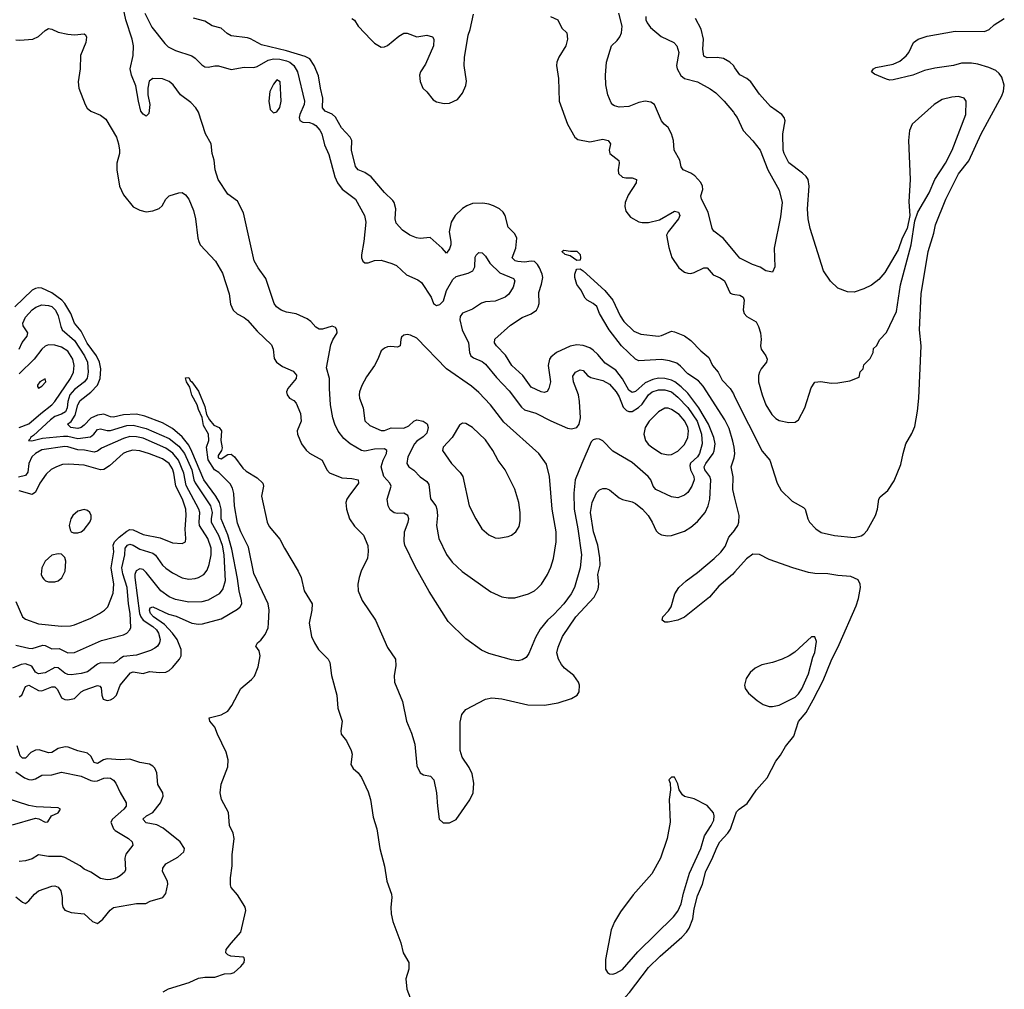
# Model space of a CAD drawing. Header units: inches. Extents: x 1603819 to 1745079, y 385938 to 533966.
# Tile 444 of 561: x 1725614 to 1731652, y 460126 to 466070. Entities that reach past the tile are written whole.
import ezdxf

# ---------------------------------------------------------------- set-up
doc = ezdxf.new("R2010")
doc.units = ezdxf.units.IN
doc.header["$MEASUREMENT"] = 0
doc.layers.add('B7426', color=7, linetype='Continuous')
doc.layers.add('B7436', color=7, linetype='Continuous')

msp = doc.modelspace()

# ---------------------------------------------------------------- linework, layer by layer
at = {"layer": 'B7426', "color": 5}
for points, elevation in [([(1726380.4, 466110), (1726423.8, 466023.8), (1726503.3, 465923.3), (1726523.8, 465903.8), (1726570, 465880.4), (1726670, 465848.5), (1726690, 465834.8), (1726730, 465793.7), (1726750, 465781), (1726770, 465779.2), (1726810, 465787.3), (1726833.3, 465786.7), (1726910, 465764.4), (1726990, 465778.6), (1727050, 465778), (1727070, 465782.5), (1727137, 465823.1), (1727170, 465831), (1727210, 465828.4), (1727250, 465818.4), (1727270, 465809.4), (1727294.7, 465790), (1727316.9, 465750), (1727361.2, 465570), (1727359, 465550), (1727331.4, 465490), (1727327.1, 465470), (1727332.2, 465452.2), (1727350, 465442.1), (1727390, 465439.6), (1727412.6, 465432.6), (1727430, 465421.2), (1727453.8, 465393.8), (1727466.2, 465370), (1727482.1, 465302.1), (1727510, 465243.7), (1727547.1, 465107.1), (1727562.2, 465070), (1727592.1, 465032.1), (1727673.3, 464970), (1727728.4, 464870), (1727736, 464830), (1727723.9, 464710), (1727709.8, 464629.8), (1727709.8, 464609.8), (1727717, 464590), (1727730, 464580.5), (1727750, 464580.5), (1727790, 464594), (1727830, 464595.4), (1727896.3, 464576.3), (1727923.5, 464563.5), (1727986.6, 464506.6), (1728055.9, 464475.9), (1728078.5, 464458.5), (1728136.8, 464370), (1728151, 464331), (1728170, 464318.9), (1728190, 464324), (1728212.9, 464347.1), (1728231, 464410), (1728270, 464478), (1728290, 464496.1), (1728364.1, 464515.9), (1728392.2, 464530), (1728405.4, 464554.6), (1728406.3, 464613.7), (1728412.5, 464627.5), (1728430, 464642.7), (1728450, 464641.2), (1728470, 464620.9), (1728497.2, 464577.2), (1728558.3, 464518.3), (1728642.8, 464482.8), (1728649.7, 464469.7), (1728639.8, 464430), (1728612.6, 464387.4), (1728591.1, 464368.9), (1728530, 464344.7), (1728470, 464340.9), (1728446.6, 464333.4), (1728390, 464296), (1728329.8, 464270.2), (1728314, 464250), (1728312, 464230), (1728328.1, 464168.1), (1728365.5, 464090), (1728372.2, 464030), (1728379.3, 464010), (1728396.4, 463996.5), (1728450, 463975.2), (1728470, 463958.4), (1728537.4, 463877.4), (1728615, 463795), (1728690, 463694.8), (1728710, 463679), (1728778, 463658), (1728870, 463610.8), (1728972.8, 463567.2), (1728998.3, 463561.7), (1729030.3, 463569.7), (1729043.8, 463590), (1729053.7, 463630), (1729047.6, 463730), (1729039.7, 463770), (1729009.2, 463850), (1729005.5, 463885.5), (1729021.3, 463910), (1729050, 463923.1), (1729070, 463918.9), (1729096, 463890), (1729115.9, 463875.9), (1729190, 463857.6), (1729230, 463836), (1729271.6, 463790), (1729290, 463758), (1729315.3, 463695.3), (1729334.8, 463674.8), (1729350, 463668.5), (1729370, 463669.2), (1729407.9, 463692.1), (1729430, 463712.8), (1729470.1, 463770), (1729491.8, 463788.2), (1729530, 463800.8), (1729570, 463801.7), (1729610, 463789.5), (1729650, 463757), (1729710, 463693.5), (1729767.2, 463610), (1729795.3, 463530), (1729799, 463470), (1729782.4, 463410), (1729769.2, 463390), (1729727.6, 463352.4), (1729722.9, 463337.1), (1729726.9, 463310), (1729748.6, 463270), (1729749.8, 463249.8), (1729735.9, 463210), (1729710, 463172.9), (1729690, 463155.2), (1729650, 463140.2), (1729610, 463145.2), (1729514.6, 463190), (1729499.2, 463210), (1729483.9, 463250), (1729466.7, 463270), (1729370, 463355.5), (1729250, 463425.8), (1729190, 463489.1), (1729170, 463498.6), (1729150, 463500.9), (1729130, 463494.4), (1729118.2, 463481.8), (1729060.2, 463350), (1729020.6, 463250), (1729017.3, 463230), (1729011.2, 463168.8), (1729013.4, 463070), (1729035.8, 462950), (1729058.2, 462790), (1729049.8, 462710), (1729015.2, 462590), (1728994.6, 462550), (1728949.8, 462490), (1728890, 462423.2), (1728849.8, 462390), (1728806.2, 462333.8), (1728777.7, 462282.3), (1728736, 462184), (1728719.4, 462160.6), (1728694.7, 462145.3), (1728670, 462140.4), (1728630, 462145.3), (1728490, 462184.9), (1728445.7, 462205.7), (1728350, 462274.9), (1728242, 462382), (1728125.1, 462565.1), (1728038.9, 462718.9), (1727975.6, 462850), (1727971.3, 462871.3), (1727974.2, 462930), (1727996.9, 462990), (1728000.2, 463010), (1727993.8, 463030), (1727970, 463046), (1727930, 463043.2), (1727910, 463047.7), (1727886.2, 463066.2), (1727872.9, 463090), (1727867.8, 463130), (1727892, 463210), (1727883.9, 463230), (1727847.3, 463270), (1727831, 463330), (1727842.3, 463370), (1727862.3, 463410), (1727866, 463430), (1727850, 463438.6), (1727790, 463436.6), (1727730, 463424.9), (1727710, 463430.2), (1727641.1, 463470), (1727602.1, 463502.1), (1727567, 463547), (1727546.9, 463590), (1727534.7, 463630), (1727519.7, 463710), (1727512.6, 463810), (1727513.8, 463870), (1727495.3, 463935.2), (1727522.3, 464077.7), (1727533.2, 464106.8), (1727559.7, 464150), (1727559.1, 464170), (1727550, 464183.7), (1727530, 464191.4), (1727470, 464173.1), (1727450, 464174), (1727430, 464185.5), (1727400, 464220), (1727376.1, 464236.1), (1727310, 464267.3), (1727250, 464276.9), (1727217.1, 464290), (1727188.7, 464310), (1727174, 464330), (1727124.1, 464484.1), (1727075.3, 464550), (1727052.5, 464592.5), (1726986.3, 464886.3), (1726950, 464957.3), (1726890, 465000.7), (1726830, 465090.7), (1726812.9, 465150), (1726806.9, 465210), (1726794.9, 465250), (1726787.4, 465310), (1726753.7, 465370), (1726710, 465502.8), (1726694, 465530), (1726662.5, 465562.5), (1726600.7, 465610), (1726554.8, 465670), (1726530.4, 465690.4), (1726490, 465707.3), (1726430, 465710.7), (1726407, 465693), (1726399.5, 465650), (1726399.5, 465610), (1726412, 465550), (1726405.2, 465494.8), (1726390, 465478), (1726370, 465491), (1726357.3, 465510), (1726341.6, 465570), (1726325.3, 465665.3), (1726299.1, 465730), (1726290.7, 465770), (1726310.5, 465850), (1726312.4, 465910), (1726303.8, 465950), (1726263.7, 466070), (1726247.8, 466147.8)], 240), ([(1725590, 465947.3), (1725614.3, 465945.7), (1725694, 465950), (1725730, 465966.4), (1725770, 466004.9), (1725790, 466017.1), (1725810, 466013), (1725850, 465993), (1725910, 465981.6), (1725950, 465977.1), (1726010, 465984), (1726017.3, 465977.3), (1726023, 465963), (1726018.9, 465930), (1725986.5, 465850), (1725984, 465770), (1725971.6, 465690), (1725976.5, 465650), (1726015.3, 465550), (1726027.9, 465527.9), (1726050.3, 465510.3), (1726110, 465484.6), (1726141.2, 465461.2), (1726207, 465350), (1726220.1, 465310), (1726226.3, 465270), (1726225.2, 465250), (1726209.2, 465190), (1726210.2, 465150), (1726226.7, 465050), (1726250, 464996.4), (1726310, 464923.1), (1726350, 464902.7), (1726390, 464891.4), (1726430, 464898), (1726470, 464913.7), (1726487.8, 464930), (1726510, 464970.5), (1726530, 464990.4), (1726590, 465008.5), (1726610, 465010.4), (1726630, 464997.1), (1726650.2, 464970), (1726680, 464900), (1726691.4, 464850), (1726705.7, 464730), (1726711.7, 464710), (1726721.1, 464690), (1726814.9, 464590), (1726856.7, 464516.7), (1726898.8, 464390), (1726906.7, 464326.7), (1726923.1, 464290), (1726946.8, 464266.8), (1726990, 464245.2), (1727010, 464229.2), (1727070, 464160.2), (1727158, 464078), (1727167.6, 464050), (1727173.7, 463993.7), (1727188.5, 463970), (1727224.8, 463944.8), (1727290, 463916.5), (1727311.1, 463891.1), (1727310.1, 463869.9), (1727258.6, 463810), (1727250.3, 463790), (1727253.4, 463770), (1727268.5, 463750), (1727295.5, 463735.5), (1727310, 463720.5), (1727335.3, 463655.3), (1727340.6, 463610), (1727315.8, 463550), (1727317.2, 463530), (1727341.7, 463470), (1727370, 463431.9), (1727390, 463413), (1727468.9, 463370), (1727496.5, 463310), (1727512.7, 463292.7), (1727590, 463261.3), (1727650, 463257.8), (1727688.7, 463248.7), (1727691.1, 463230), (1727631.8, 463150), (1727618.9, 463130), (1727612.9, 463110), (1727617.2, 463070), (1727636.5, 463010), (1727666.3, 462966.3), (1727722.6, 462910), (1727747.9, 462847.9), (1727750.9, 462810), (1727747.1, 462770), (1727708.2, 462690), (1727694.7, 462650), (1727687.1, 462610), (1727689.2, 462570), (1727714.7, 462510), (1727794.9, 462390), (1727870, 462222.4), (1727917.8, 462150), (1727920.3, 462110), (1727910.3, 462050), (1727913.1, 462010), (1727960.8, 461890), (1727985.7, 461770), (1728016.7, 461696.7), (1728036, 461630), (1728050, 461496), (1728070, 461454), (1728090, 461440.7), (1728133.2, 461433.2), (1728154, 461410), (1728170.3, 461330.3), (1728175.5, 461250), (1728186.8, 461170), (1728210, 461146), (1728250, 461146.8), (1728290, 461166.8), (1728373.1, 461286.9), (1728393.7, 461330), (1728398.5, 461390), (1728388.2, 461448.2), (1728370, 461485.2), (1728326.6, 461550), (1728314, 461590), (1728315.1, 461764.9), (1728326, 461810), (1728350, 461841), (1728470, 461904.4), (1728510, 461912.9), (1728570, 461907.9), (1728730, 461871.1), (1728832.7, 461867.3), (1728916.5, 461883.5), (1728997.2, 461910), (1729032.7, 461930), (1729044.5, 461950), (1729047.6, 461990), (1729041.3, 462010), (1729012.2, 462050), (1728955.3, 462095.3), (1728937, 462117), (1728917.6, 462150), (1728908.6, 462190), (1728915.5, 462224.5), (1728941.4, 462290), (1729024.1, 462410), (1729137.3, 462530), (1729161.1, 462578.9), (1729165, 462610), (1729159.9, 462670), (1729172.8, 462727.2), (1729171.8, 462771.8), (1729159.2, 462850), (1729133.4, 462930), (1729114.9, 463050), (1729123.4, 463110), (1729150, 463170.3), (1729170, 463188.5), (1729190, 463195.8), (1729210, 463195.8), (1729230, 463188.7), (1729290, 463139.5), (1729310, 463128.8), (1729370, 463114), (1729390, 463103.6), (1729432.3, 463070), (1729467.1, 463030), (1729492.4, 462990), (1729516.3, 462936.3), (1729530, 462921.7), (1729550, 462911.5), (1729585.6, 462905.6), (1729610, 462907.3), (1729690, 462935), (1729730, 462958.6), (1729770, 462994.4), (1729816.2, 463050), (1729836.5, 463090), (1729844.9, 463130), (1729851.2, 463250), (1729846.2, 463270), (1729815, 463310), (1729810.3, 463330), (1729820.8, 463350), (1729867.1, 463410), (1729873.1, 463426.9), (1729877.5, 463470), (1729870.9, 463510), (1729838.3, 463590), (1729777.6, 463690), (1729710, 463780.1), (1729670, 463820.1), (1729630.8, 463850), (1729610, 463860.9), (1729570, 463871.7), (1729530, 463871.8), (1729495.3, 463864.7), (1729450, 463845.1), (1729390, 463790.8), (1729370, 463784.8), (1729350, 463798.5), (1729310, 463868.6), (1729270, 463922.7), (1729204.5, 463964.5), (1729158.5, 464018.5), (1729130, 464044.7), (1729110, 464057.9), (1729070, 464072.5), (1729030, 464076.3), (1728990, 464069), (1728906, 464030), (1728870, 464002.4), (1728862.4, 463990), (1728853.8, 463950), (1728868.5, 463850), (1728858.6, 463810), (1728849.1, 463790.9), (1728830, 463784.8), (1728811.2, 463788.8), (1728750, 463817.4), (1728698.6, 463890), (1728630.8, 463950.8), (1728593.4, 464013.4), (1728537.1, 464070), (1728525.3, 464090), (1728527.9, 464112.1), (1728623.1, 464196.9), (1728695.8, 464244.2), (1728750, 464267.2), (1728782, 464290), (1728794.1, 464310), (1728799.1, 464330), (1728797.8, 464397.8), (1728814.1, 464450), (1728820.8, 464490), (1728817.8, 464510), (1728800.8, 464550), (1728789.1, 464570), (1728770, 464587.2), (1728750, 464590.3), (1728710, 464584.4), (1728667.9, 464587.9), (1728652.6, 464592.6), (1728633.8, 464610), (1728657.1, 464670), (1728661.7, 464730), (1728650, 464757.3), (1728610, 464799.1), (1728589.9, 464870), (1728577.5, 464890), (1728555.4, 464910), (1728519.3, 464930), (1728490, 464940.4), (1728454.1, 464945.9), (1728390, 464942.8), (1728355.6, 464930), (1728330, 464913.2), (1728283.8, 464870), (1728259.1, 464830), (1728248.2, 464770), (1728258.4, 464710), (1728256.9, 464690), (1728250, 464665.4), (1728230, 464639.5), (1728204.8, 464670), (1728130, 464735.3), (1728070, 464728.1), (1728047.8, 464732.3), (1728005.7, 464750), (1727960.9, 464780.9), (1727922.3, 464822.3), (1727916.8, 464850), (1727919.9, 464910), (1727910, 464949.5), (1727901.9, 464961.9), (1727851.4, 465011.4), (1727770, 465107.9), (1727730, 465134.1), (1727688.9, 465148.9), (1727673, 465170), (1727647.9, 465270), (1727650.4, 465330), (1727640.2, 465350), (1727587.3, 465407.3), (1727550, 465473.5), (1727530.3, 465490.3), (1727486.6, 465510), (1727470.5, 465530), (1727473.6, 465590), (1727458.5, 465650), (1727446.8, 465726.9), (1727418.7, 465790), (1727393.7, 465830), (1727364.9, 465844.9), (1727250, 465878.9), (1727095.8, 465915.8), (1727030, 465952.6), (1727010, 465959.1), (1726910, 465972.2), (1726885.3, 465985.3), (1726850, 466018), (1726793.2, 466033.2), (1726750, 466060.4), (1726680.4, 466080.4)], 220), ([(1727650, 466076.9), (1727667, 466067), (1727690, 466030.5), (1727770, 465946), (1727790, 465926.4), (1727830, 465902.4), (1727850, 465904.4), (1727870, 465912.7), (1727938.4, 465970), (1727970, 465986.7), (1727990, 465988), (1728050, 465966), (1728110, 465974.8), (1728146, 465966), (1728154, 465950), (1728150.4, 465910), (1728102, 465798), (1728071.8, 465750), (1728066, 465730), (1728070.4, 465690.4), (1728085.5, 465650), (1728110, 465628.2), (1728150, 465578), (1728170, 465565.8), (1728217, 465557), (1728250, 465558.2), (1728298.3, 465581.7), (1728330, 465619.6), (1728350, 465666.4), (1728353, 465693), (1728339.3, 465790), (1728341.4, 465838.6), (1728364, 465976), (1728376.9, 466010), (1728396.2, 466103.8)], 220), ([(1728869.4, 466089.4), (1728913, 466070), (1728939, 466019), (1728968.9, 465988.9), (1728973.8, 465950), (1728963.6, 465910), (1728919.1, 465840.9), (1728907.9, 465810), (1728906.3, 465790), (1728917.6, 465710), (1728922, 465570), (1728972.2, 465430), (1729018.4, 465350), (1729035.4, 465335.4), (1729110, 465320.8), (1729190, 465337.4), (1729222, 465330), (1729236.4, 465310), (1729228.4, 465270), (1729233.4, 465250), (1729287.1, 465207.1), (1729290.3, 465190), (1729283.1, 465150), (1729286.6, 465126.6), (1729310, 465105.3), (1729330, 465100.9), (1729370, 465101.7), (1729397.1, 465090), (1729394.6, 465070), (1729345.9, 464994.1), (1729327.3, 464950), (1729324.3, 464924.3), (1729330, 464895.5), (1729359.7, 464859.7), (1729410.6, 464830.6), (1729430, 464826.1), (1729470, 464826.4), (1729536.4, 464843.6), (1729630, 464896.1), (1729653.7, 464890), (1729661.7, 464870), (1729654, 464850), (1729589.3, 464770), (1729580.7, 464750), (1729594.2, 464674.2), (1729612.3, 464612.3), (1729656.5, 464550), (1729690, 464523.2), (1729710, 464515.8), (1729730, 464514.9), (1729750, 464520.2), (1729810, 464549.2), (1729830, 464549), (1729867.1, 464507.1), (1729910, 464487.8), (1729935, 464470), (1729970, 464394), (1729987.3, 464387.3), (1730000, 464385.8)], 220), ([(1730000, 464644.5), (1729930, 464728.4), (1729870, 464773), (1729859.5, 464790), (1729836.2, 464890), (1729794, 464970), (1729791.6, 464990), (1729803.2, 465030), (1729801.8, 465050), (1729791.3, 465071.3), (1729752.9, 465112.9), (1729730, 465129.2), (1729683, 465150), (1729670, 465167.3), (1729660.9, 465210), (1729627.4, 465270), (1729623.6, 465330), (1729611.5, 465371.5), (1729590.4, 465410), (1729565.5, 465430), (1729550.4, 465450), (1729506.4, 465550), (1729484.3, 465564.3), (1729450, 465570.3), (1729410, 465562.3), (1729350, 465538.7), (1729290, 465533.7), (1729261.5, 465541.5), (1729250, 465548.2), (1729241.1, 465561.1), (1729219.6, 465610), (1729208.9, 465670), (1729205.7, 465730), (1729212, 465810), (1729243.8, 465910), (1729278.2, 465941.8), (1729293.9, 465966.1), (1729304, 465990), (1729308.9, 466030), (1729288.7, 466110)], 240), ([(1729453, 466090), (1729454, 466070), (1729461.1, 466050), (1729481.8, 466021.8), (1729548, 465968), (1729624.5, 465930), (1729643.5, 465910), (1729655.3, 465870), (1729642, 465790), (1729644.6, 465770), (1729668.7, 465728.7), (1729690.5, 465710.5), (1729770, 465688.7), (1729847, 465647), (1729881.6, 465621.6), (1729933.6, 465570), (1729990, 465504.2), (1730000, 465489.8)], 240), ([(1730000, 465775), (1729990, 465789), (1729968.1, 465810), (1729930, 465833.1), (1729890, 465839.1), (1729830, 465836.5), (1729810, 465846.9), (1729802.7, 465890), (1729806.2, 465950), (1729791.9, 466011.9), (1729758.5, 466078.5)], 220), ([(1730000, 463136.5), (1729987.4, 463190), (1729987.9, 463267.9), (1729975.6, 463330), (1729994.9, 463385.1), (1729998.1, 463410), (1729995.7, 463450), (1729987.1, 463487.1), (1729964, 463564), (1729936.8, 463616.8), (1729803.9, 463823.9), (1729776.4, 463856.4), (1729710, 463900.3), (1729666.5, 463946.5), (1729643.7, 463963.7), (1729599, 463979), (1729550, 463986.5), (1729410, 463978.2), (1729390, 463988.3), (1729304.7, 464070), (1729228.3, 464170), (1729170, 464269.7), (1729152.2, 464312.2), (1729131.3, 464331.3), (1729094.5, 464350), (1729082.2, 464362.2), (1729054.7, 464414.7), (1729030, 464446.3), (1729018, 464490), (1729018.3, 464510), (1729025.6, 464534.4), (1729030, 464541), (1729050, 464542.8), (1729070, 464530.7), (1729202, 464410), (1729250, 464350.3), (1729295.7, 464255.7), (1729319.3, 464219.3), (1729380.2, 464160.2), (1729422.8, 464142.8), (1729530, 464130.2), (1729550, 464134.7), (1729610, 464161.6), (1729630, 464157.5), (1729690, 464131.5), (1729730, 464104.4), (1729790, 464039.4), (1729839.1, 463999.1), (1729862.7, 463950), (1729896.6, 463910), (1729921.2, 463861.2), (1729970, 463809.4), (1729990, 463777.3), (1730000, 463757.3)], 180), ([(1725610, 461918.5), (1725626.2, 461930), (1725650, 461983.6), (1725669.9, 461990.1), (1725730, 461958.7), (1725750, 461955.6), (1725810, 461980.4), (1725830, 461980.2), (1725845.1, 461965.1), (1725870, 461912.4), (1725890, 461902), (1725910, 461900.1), (1725950, 461910.1), (1725990.7, 461949.3), (1726010, 461960.9), (1726090, 461987.8), (1726105.3, 461985.3), (1726113.6, 461973.6), (1726117.5, 461930), (1726125.4, 461905.4), (1726150, 461896), (1726170, 461900.9), (1726190, 461911.2), (1726207.9, 461930), (1726229.2, 461990), (1726294.2, 462065.8), (1726310, 462073.5), (1726370, 462062.4), (1726410, 462075.4), (1726472.1, 462067.9), (1726510, 462070.1), (1726530, 462080.6), (1726550, 462098.5), (1726592.8, 462150), (1726603.7, 462170), (1726604.6, 462210), (1726579, 462270), (1726550.6, 462310.6), (1726501.8, 462361.8), (1726435.2, 462410), (1726415, 462430), (1726409, 462450), (1726414.3, 462465.7), (1726430, 462471.9), (1726525.7, 462425.7), (1726573, 462413), (1726670, 462371.2), (1726710, 462364.2), (1726733.8, 462366.1), (1726850, 462397), (1726950, 462456.6), (1726966, 462470), (1726975, 462490), (1726974.9, 462510), (1726959.9, 462570), (1726950, 462644.7), (1726914.7, 462825.3), (1726890, 462913.1), (1726849.5, 463009.5), (1726850, 463070), (1726838, 463110), (1726816.4, 463150), (1726742.4, 463250), (1726670, 463423.5), (1726650, 463461.6), (1726610, 463512.2), (1726550, 463564), (1726490, 463599), (1726380.5, 463640.5), (1726330, 463652.3), (1726250, 463648.5), (1726190, 463633.5), (1726170, 463636.2), (1726130, 463651.3), (1726090, 463646), (1726050, 463627.5), (1726010, 463584), (1725990, 463569.9), (1725970, 463563.4), (1725928.2, 463570), (1725907.8, 463590), (1725930, 463606.5), (1725954.3, 463645.7), (1725970.2, 463709.8), (1725984, 463736), (1726050, 463786.5), (1726090, 463830.1), (1726107.6, 463870), (1726111.8, 463930), (1726103.4, 463970), (1726085, 464010), (1726027.5, 464087.6), (1725990, 464161), (1725949.9, 464209.9), (1725927.7, 464270), (1725890.6, 464330), (1725872.2, 464350), (1725810, 464395.6), (1725750, 464425.2), (1725730, 464427.2), (1725710, 464423.1), (1725690, 464412.1), (1725583.3, 464310)], 220), ([(1725610.7, 464050), (1725629.4, 464090.6), (1725658.7, 464130), (1725663, 464150), (1725634.3, 464194.3), (1725633.3, 464210), (1725650, 464246.6), (1725690, 464292.5), (1725711.8, 464308.2), (1725750, 464322.2), (1725790, 464319.1), (1725810, 464311.4), (1725833.7, 464290), (1725850, 464254), (1725865.4, 464190), (1725874.8, 464170), (1725950, 464103.2), (1726011.8, 464010), (1726028.7, 463970), (1726034.1, 463910), (1726026.7, 463873.3), (1726012, 463850), (1725950, 463803.4), (1725921.2, 463770), (1725909, 463730), (1725904.9, 463690), (1725894.2, 463665.8), (1725870, 463651.7), (1725830, 463637.7), (1725802, 463618), (1725698.4, 463521.6), (1725679.3, 463510), (1725678.6, 463501.4), (1725668.5, 463490), (1725688.2, 463488.2), (1725754.5, 463505.5), (1725881.8, 463518.2), (1725910, 463517.5), (1725970, 463503), (1726047.4, 463512.6), (1726068.4, 463530), (1726090, 463557.4), (1726110, 463561.6), (1726150, 463551.2), (1726170, 463552.9), (1726270, 463581.9), (1726310, 463584.1), (1726390, 463563.7), (1726530, 463502.2), (1726590, 463455.7), (1726624.6, 463410), (1726669.9, 463310), (1726681, 463250), (1726690, 463230.5), (1726784.6, 463090), (1726794.2, 463050), (1726786.9, 463010), (1726788.5, 462990), (1726833.8, 462910), (1726855.2, 462850), (1726865.4, 462790), (1726872.9, 462630), (1726858.9, 462581.1), (1726837.8, 462550), (1726770, 462511), (1726730, 462501.2), (1726650, 462500.1), (1726570, 462515.1), (1726530, 462532.3), (1726479, 462570), (1726390, 462682.2), (1726370, 462700.2), (1726350, 462704.9), (1726328.3, 462691.7), (1726320.2, 462670), (1726319, 462650), (1726349.4, 462430), (1726356.2, 462410), (1726370, 462389.9), (1726430.4, 462350), (1726451.9, 462330), (1726464, 462310), (1726474.3, 462270), (1726470.7, 462250), (1726458.7, 462230), (1726443, 462217), (1726416.3, 462203.7), (1726330, 462175.3), (1726250, 462167.5), (1726226.9, 462153.1), (1726210, 462135.4), (1726190, 462126.2), (1726110, 462128.3), (1726090, 462120.1), (1726030, 462073.1), (1725990, 462061.9), (1725930, 462054.3), (1725910, 462055.9), (1725890, 462064.1), (1725850, 462097.2), (1725830, 462098.4), (1725770, 462066.7), (1725730, 462060.1), (1725710, 462071.3), (1725687.3, 462107.3), (1725650, 462120.6), (1725622.1, 462117.9), (1725570, 462094.3)], 240), ([(1725610.3, 463569.7), (1725670, 463591.8), (1725743, 463657), (1725811.1, 463710), (1725830, 463730.1), (1725924.4, 463870), (1725943.4, 463910), (1725947.6, 463950), (1725939.9, 463990), (1725910, 464037.5), (1725870, 464062.9), (1725830, 464075), (1725790, 464077), (1725770, 464068.9), (1725748.7, 464051.3), (1725701.8, 463990), (1725610, 463900.2)], 260), ([(1726494.4, 460110), (1726525.7, 460130), (1726652.3, 460167.7), (1726710, 460194.2), (1726750, 460200.4), (1726810, 460201.2), (1726870, 460220.9), (1726910, 460223.9), (1726929.3, 460230), (1726970, 460266.5), (1726990, 460291.3), (1726992.8, 460310), (1726990, 460319.3), (1726983.3, 460323.3), (1726908, 460330), (1726890, 460337.2), (1726877.2, 460350), (1726880.9, 460370), (1726909.6, 460410), (1726970, 460476.3), (1727000.8, 460610), (1726996.2, 460630), (1726985, 460650), (1726950, 460704.8), (1726910.9, 460750), (1726906.6, 460766.6), (1726906.9, 460810), (1726917.1, 460882.9), (1726916.4, 460950), (1726929.9, 461050), (1726923.4, 461083.4), (1726900.7, 461130), (1726894.3, 461210), (1726850.5, 461290), (1726843.9, 461330), (1726850, 461383.1), (1726890.9, 461490), (1726892.8, 461532.8), (1726879.8, 461579.8), (1726826, 461690), (1726810, 461734), (1726779, 461770), (1726775.3, 461790), (1726850, 461808.9), (1726890, 461831.7), (1726914.3, 461865.7), (1726968.9, 461970), (1727034.8, 462025.2), (1727053.3, 462046.7), (1727076, 462104), (1727088.4, 462170), (1727081.7, 462201.7), (1727061.1, 462230), (1727072, 462250), (1727093.1, 462266.9), (1727119.1, 462300.9), (1727136.8, 462343.2), (1727140.1, 462370), (1727142.6, 462450), (1727137.7, 462490), (1727050, 462676), (1727017.7, 462837.7), (1726970, 462929.9), (1726950, 462984.8), (1726930.6, 463090), (1726926.2, 463166.2), (1726919, 463199), (1726904.3, 463224.3), (1726835.2, 463295.2), (1726809.1, 463310), (1726770, 463371.6), (1726759.7, 463450), (1726773.3, 463490), (1726771.6, 463530), (1726741.7, 463581.7), (1726732, 463632), (1726710, 463681.2), (1726702.2, 463710), (1726669.1, 463769.1), (1726657.6, 463817.6), (1726637, 463850), (1726630, 463874), (1726650, 463876.3), (1726658.3, 463858.3), (1726670, 463850.3), (1726710, 463793.7), (1726750, 463698.8), (1726758.4, 463650), (1726777.4, 463617.4), (1726804.3, 463584.3), (1726836.3, 463570), (1726850.3, 463550.3), (1726847, 463490), (1726854.4, 463445.6), (1726851.1, 463428.9), (1726830, 463398), (1726830, 463384.7), (1726850, 463378), (1726890, 463404.7), (1726910, 463406.8), (1726930, 463390.5), (1726981.1, 463321.1), (1727002.7, 463302.7), (1727070, 463262.6), (1727103.9, 463230), (1727108.3, 463210), (1727096.9, 463150), (1727130.4, 462990), (1727144.4, 462964.4), (1727210, 462886), (1727236.8, 462830), (1727322.3, 462690), (1727339.4, 462650), (1727358.6, 462570), (1727406.9, 462490), (1727406, 462450), (1727388.6, 462370), (1727403.5, 462290), (1727421.4, 462250), (1727447, 462210), (1727506, 462150), (1727516.1, 462130), (1727526.3, 462050), (1727559.3, 461930), (1727564, 461850), (1727590.9, 461770), (1727582.8, 461710), (1727585.7, 461690), (1727618.3, 461650), (1727647.2, 461590), (1727651.6, 461568.5), (1727644.1, 461504.1), (1727659.3, 461479.3), (1727690, 461452.7), (1727710, 461424.9), (1727750, 461337.3), (1727764, 461290), (1727782, 461182), (1727802.8, 461110), (1727821.4, 460990), (1727850, 460880.7), (1727864.3, 460790), (1727893.2, 460710), (1727895.4, 460690), (1727889.2, 460629.2), (1727891.5, 460590), (1727901.6, 460541.6), (1727950, 460411), (1727964.4, 460350), (1728000.4, 460290), (1728000.3, 460250), (1727982, 460190), (1727988.3, 460128.3), (1728032.9, 460010)], 180), ([(1725590, 462236), (1725670, 462216.8), (1725690, 462216.4), (1725756, 462236), (1725770, 462233.9), (1725810, 462213.4), (1725855.2, 462215.2), (1725910, 462188.8), (1725950, 462191.8), (1726116.3, 462263.7), (1726250, 462299.3), (1726270.4, 462309.6), (1726289.8, 462330), (1726294.7, 462345.3), (1726292, 462430), (1726280.1, 462490), (1726272.9, 462590), (1726246.2, 462673.8), (1726239.9, 462710), (1726259.5, 462790), (1726261, 462830), (1726275.4, 462850), (1726290, 462855.1), (1726310, 462848.6), (1726350, 462824), (1726430, 462800.1), (1726446.8, 462786.8), (1726490, 462727.3), (1726510, 462707.6), (1726550, 462679.7), (1726609.5, 462649.5), (1726650, 462641.6), (1726690, 462644.5), (1726710, 462650.2), (1726743.1, 462670), (1726763.2, 462696.8), (1726776.5, 462730), (1726788.9, 462790), (1726788.5, 462830), (1726767, 462890), (1726717.4, 462970), (1726713.7, 462990), (1726717.8, 463050), (1726713.3, 463070), (1726635.3, 463215.3), (1726619.4, 463290), (1726586.7, 463370), (1726553.2, 463413.2), (1726510, 463443.4), (1726370, 463505), (1726330, 463513.9), (1726290, 463514.5), (1726250, 463502.2), (1726116, 463444), (1726090, 463425.4), (1726070, 463419.9), (1726011.7, 463431.7), (1725970, 463434.2), (1725910, 463452.8), (1725890, 463454.8), (1725750, 463432.6), (1725710, 463411.5), (1725688.2, 463390), (1725670.1, 463350), (1725664.2, 463295.8), (1725650, 463275.4), (1725606.2, 463266.2)], 260), ([(1725590, 462504.1), (1725630, 462409.2), (1725650, 462395.6), (1725730, 462366.4), (1725870, 462351.6), (1725925.1, 462354.9), (1725950, 462360.2), (1726050, 462401), (1726103, 462430), (1726133, 462450), (1726153.3, 462470), (1726186.1, 462553.9), (1726191, 462609), (1726174.9, 462710), (1726191, 462809), (1726186.8, 462850), (1726194.7, 462870), (1726222.9, 462897.1), (1726270, 462935.2), (1726290, 462944.8), (1726310, 462943.1), (1726370, 462915), (1726474.5, 462894.5), (1726550, 462863.8), (1726610, 462858.9), (1726629.7, 462870.3), (1726633.5, 462890), (1726627.8, 462947.8), (1726634.6, 463030), (1726632.3, 463070), (1726612.9, 463130), (1726570.7, 463210), (1726559.6, 463290), (1726550, 463316.8), (1726530.2, 463350.2), (1726490, 463377.9), (1726410, 463409.1), (1726350, 463427.9), (1726308.4, 463431.6), (1726270, 463421.8), (1726247.3, 463410), (1726164.9, 463335.1), (1726130, 463312.7), (1726108.6, 463311.4), (1726010, 463338.9), (1725913.9, 463346.1), (1725876.6, 463343.4), (1725838.7, 463330), (1725807.2, 463312.8), (1725776.2, 463283.8), (1725737.6, 463230), (1725710, 463173.3), (1725690, 463159.8), (1725610, 463182.9)], 280), ([(1730000, 462686.2), (1729985.5, 462670), (1729901.4, 462598.6), (1729844.7, 462530), (1729690, 462407.2), (1729650, 462388.9), (1729590, 462376.2), (1729570, 462378), (1729553.2, 462390), (1729557.2, 462410), (1729593.3, 462446.7), (1729608.4, 462471.6), (1729631.1, 462550), (1729656.4, 462590), (1729699.8, 462630), (1729770, 462681.6), (1729873, 462767), (1729913.2, 462806.8), (1729939.1, 462840.9), (1729962.5, 462897.6), (1729998.8, 462941.2), (1730000, 462943.1)], 180), ([(1725590, 460693.4), (1725630, 460661.6), (1725650, 460652.4), (1725670, 460668.5), (1725704.4, 460710), (1725730, 460730.2), (1725810, 460759.6), (1725830, 460760.3), (1725850, 460752), (1725865.3, 460730), (1725873.4, 460690), (1725873.7, 460650), (1725878.7, 460630), (1725891.5, 460611.5), (1725930, 460596.9), (1726010, 460588.5), (1726061.2, 460541.2), (1726090, 460530.4), (1726123.5, 460556.5), (1726168.1, 460611.9), (1726190, 460627.4), (1726330, 460651.7), (1726386.7, 460653.3), (1726413.9, 460666.1), (1726491.8, 460690), (1726510, 460714), (1726523.1, 460770), (1726519.4, 460790), (1726488.5, 460848.5), (1726490.7, 460870), (1726510, 460895.9), (1726583.8, 460936.2), (1726619.7, 460970), (1726622, 460978), (1726624.4, 460990), (1726597.4, 461030), (1726494.3, 461114.3), (1726453.9, 461133.9), (1726390, 461147.6), (1726369.9, 461170), (1726390.9, 461189.1), (1726430.5, 461210), (1726476.5, 461270), (1726493.5, 461310), (1726491.4, 461331.4), (1726461.4, 461381.4), (1726453.8, 461453.8), (1726441.6, 461481.6), (1726430, 461494.7), (1726410, 461506.9), (1726350, 461516), (1726290, 461536.3), (1726230, 461533.5), (1726150, 461539.1), (1726127.7, 461532.3), (1726089.9, 461509.9), (1726070, 461517.2), (1726050, 461555.5), (1726030, 461574), (1725970, 461588.4), (1725912, 461610), (1725892.2, 461612.2), (1725850, 461603.6), (1725810, 461577.9), (1725790, 461576.1), (1725733.4, 461593.4), (1725710, 461591.5), (1725682.6, 461577.4), (1725650, 461543.4), (1725630, 461543.4), (1725617.7, 461557.7), (1725599.2, 461619.2)], 220), ([(1725590, 461459.3), (1725643.5, 461423.5), (1725670, 461412.5), (1725689.1, 461410.9), (1725710, 461416.4), (1725750, 461438.4), (1725810, 461441), (1725870, 461457.7), (1725990, 461432.4), (1726050, 461406), (1726070, 461402.2), (1726090, 461404.2), (1726130, 461420.7), (1726150, 461423.5), (1726170, 461420.3), (1726189, 461409), (1726203.9, 461390), (1726230, 461332), (1726266, 461270), (1726267.3, 461250), (1726251.6, 461230), (1726182, 461170), (1726173.6, 461150), (1726189.7, 461110), (1726199.6, 461099.6), (1726280.7, 461050), (1726302.9, 461030), (1726307.3, 461010), (1726265.5, 460954.5), (1726259, 460930), (1726262, 460858), (1726255.5, 460844.5), (1726230, 460822.6), (1726209.3, 460810), (1726170, 460800.2), (1726150, 460798.3), (1726110, 460805.2), (1726050, 460844.2), (1726010, 460863.8), (1725984.3, 460884.3), (1725890, 460934.6), (1725870, 460941.2), (1725790, 460940.2), (1725730, 460951.3), (1725690, 460926.7), (1725650, 460913.2), (1725610, 460910.2)], 240), ([(1725570, 461134.4), (1725710, 461174.9), (1725731.7, 461171.7), (1725770, 461150.6), (1725786.3, 461153.7), (1725809, 461190), (1725850, 461208), (1725864, 461230), (1725850, 461239.3), (1725714.4, 461245.6), (1725670, 461252.3), (1725530, 461298.7)], 260), ([(1729254.5, 460000), (1729353.6, 460106.4), (1729470, 460260.8), (1729540.9, 460330), (1729674.2, 460445.8), (1729703.3, 460476.7), (1729718.6, 460501.4), (1729741.1, 460558.9), (1729750, 460620.2), (1729770, 460699.8), (1729800.2, 460770), (1729822.1, 460850), (1729858.3, 460921.7), (1729890, 461000.4), (1729907.6, 461030), (1729956.6, 461083.4), (1729972.3, 461107.7), (1730000, 461185.5)], 180)]:
    msp.add_lwpolyline(points, dxfattribs=dict(at, elevation=elevation))
for points, elevation in [([(1727190, 465700.7), (1727170, 465675.1), (1727147.2, 465630), (1727141.3, 465570), (1727150, 465518.8), (1727170, 465499.1), (1727190, 465504.9), (1727210, 465531), (1727216.8, 465570), (1727210.8, 465690)], 260), ([(1728990.6, 464650.6), (1729030, 464651.5), (1729051.3, 464630), (1729053.7, 464610), (1729050, 464595.3), (1729030, 464594), (1728990, 464622), (1728958, 464630), (1728939, 464650), (1728950, 464657.3)], 180), ([(1727990, 464139.5), (1727970, 464136), (1727955.9, 464124.1), (1727950.6, 464110), (1727946, 464070), (1727930, 464062.9), (1727890, 464067), (1727870, 464064.5), (1727850, 464057), (1727830, 464041.2), (1727810.4, 463990), (1727788.8, 463950), (1727739.7, 463880.3), (1727711.3, 463828.7), (1727697.4, 463790), (1727695.2, 463770), (1727697.7, 463750), (1727719, 463690), (1727731, 463611), (1727761.7, 463581.7), (1727830, 463552.1), (1727850, 463552.8), (1727891, 463569), (1727970, 463566.1), (1727999.1, 463580.9), (1728030, 463609.4), (1728050, 463618), (1728087, 463610), (1728113.3, 463593.3), (1728119, 463570), (1728110, 463535.8), (1728087.5, 463512.5), (1728050, 463487.5), (1728034.8, 463470), (1727994, 463390), (1727988, 463350), (1727999.5, 463330), (1728030, 463309.2), (1728070, 463267.2), (1728110, 463238.6), (1728121.7, 463221.7), (1728133, 463133), (1728164.7, 463090), (1728172.4, 463070), (1728176.1, 463030), (1728170.2, 462970), (1728183.9, 462890), (1728230, 462792.7), (1728265.3, 462745.3), (1728326.8, 462686.8), (1728502.2, 462562.2), (1728570, 462532.2), (1728610, 462525.3), (1728650, 462526.7), (1728733.2, 462550), (1728770, 462568.8), (1728790, 462584.9), (1728813.7, 462610), (1728849.7, 462670), (1728870, 462713.4), (1728887, 462767), (1728903.1, 462870), (1728902.6, 462930), (1728878.5, 463070), (1728863.2, 463270), (1728845.2, 463345.2), (1728796.3, 463410), (1728582.1, 463602.1), (1728501.6, 463710), (1728430, 463785.3), (1728383.7, 463823.7), (1728230, 463929.7), (1728050, 464117), (1728010, 464136.2)], 260), ([(1725770, 463868), (1725737.3, 463850), (1725723, 463830), (1725722.5, 463822.5), (1725730, 463811.3), (1725750, 463823.8), (1725773.6, 463850)], 280), ([(1729570, 463689.8), (1729530, 463666.6), (1729474.6, 463610), (1729448.6, 463570), (1729440.2, 463530), (1729452, 463490), (1729468, 463468), (1729490, 463449.2), (1729550, 463411.1), (1729590, 463402.8), (1729610, 463405.8), (1729650, 463426.2), (1729690, 463466), (1729711.1, 463508.9), (1729714.1, 463550), (1729710, 463570.8), (1729691.6, 463610), (1729656.9, 463650), (1729610, 463681.7), (1729590, 463689.1)], 260), ([(1728330, 463597.6), (1728310, 463584.5), (1728266.3, 463510), (1728210.4, 463450), (1728206.7, 463430), (1728261.1, 463350), (1728314.9, 463294.9), (1728331.7, 463270), (1728370.4, 463090), (1728410.4, 463010), (1728448.4, 462950), (1728490, 462912.7), (1728530, 462894.9), (1728550, 462892.7), (1728610, 462903), (1728630, 462910.7), (1728656, 462930), (1728675.6, 462964.4), (1728682.7, 462997.3), (1728683, 463050), (1728674.7, 463110), (1728650, 463193.2), (1728591.3, 463310), (1728547.3, 463367.3), (1728514.5, 463430), (1728470, 463494), (1728390, 463571.3), (1728350, 463595.6)], 280), ([(1726010, 463066.9), (1725970, 463057.3), (1725938.9, 463030), (1725926.5, 463010), (1725917, 462970), (1725922.8, 462942.7), (1725930, 462930.7), (1725944.2, 462924.2), (1725970, 462923.7), (1725990, 462930.4), (1726010, 462945.3), (1726044, 462990), (1726052.2, 463010), (1726052.4, 463030), (1726043.6, 463050), (1726030, 463061.3)], 320), ([(1725850, 462796.9), (1725810, 462787.8), (1725769.3, 462750.7), (1725749.4, 462710.6), (1725746, 462670), (1725752.7, 462650), (1725760.8, 462640.8), (1725771.2, 462631.2), (1725790, 462623.8), (1725830, 462623.9), (1725850, 462630.2), (1725872, 462648), (1725891.9, 462690), (1725896.9, 462750), (1725890, 462773.2), (1725870, 462794)], 320), ([(1729630, 461426), (1729610, 461426), (1729594, 461410), (1729602, 461390), (1729604.7, 461350), (1729596, 461290), (1729602.8, 461150), (1729584, 461050), (1729542.8, 460930), (1729490, 460834), (1729374.7, 460705.3), (1729297.7, 460602.3), (1729260.6, 460539.4), (1729241.3, 460490), (1729206.7, 460310), (1729206, 460250), (1729217.3, 460230), (1729230, 460221.6), (1729250, 460218.7), (1729270, 460224.4), (1729310, 460248.5), (1729403.3, 460356.7), (1729623.4, 460570), (1729650, 460605), (1729669.9, 460650), (1729684.3, 460715.7), (1729721.5, 460838.5), (1729790, 460989), (1729812.9, 461067.1), (1729854.6, 461130), (1729870, 461164), (1729871.9, 461190), (1729867.9, 461207.9), (1729830, 461254), (1729750, 461294), (1729690, 461308.7), (1729678, 461318), (1729658, 461350), (1729650, 461386)], 220)]:
    msp.add_lwpolyline(points, close=True, dxfattribs=dict(at, elevation=elevation))
at = {"layer": 'B7436', "color": 5}
for points, elevation in [([(1730000, 463757.3), (1730165.7, 463425.7), (1730214, 463370), (1730258.8, 463230), (1730283.7, 463183.7), (1730350, 463118.9), (1730420.1, 463080.1), (1730429.5, 463069.5), (1730446.8, 463010), (1730457.8, 462990), (1730495.2, 462950), (1730527.7, 462927.7), (1730610, 462908.1), (1730730, 462896.3), (1730773.5, 462906.5), (1730790, 462916.8), (1730810, 462938.5), (1730862, 463030), (1730874.5, 463070), (1730882.6, 463130), (1730890, 463146), (1730936.3, 463183.7), (1730976.6, 463243.4), (1731017, 463343), (1731030.4, 463410.4), (1731048.1, 463470), (1731085.5, 463534.5), (1731102.7, 463577.3), (1731119.9, 463670), (1731126.7, 463750), (1731141.7, 464070), (1731132.1, 464170), (1731142.5, 464390), (1731185.2, 464650), (1731219.1, 464760.9), (1731230, 464813), (1731293.1, 464970), (1731370, 465125.1), (1731434.4, 465205.6), (1731510, 465370.8), (1731636.3, 465603.7), (1731646.9, 465633.1), (1731651.6, 465668.4), (1731637.4, 465717.4), (1731620.8, 465740.8), (1731599.2, 465759.2), (1731557.5, 465777.5), (1731490, 465796.6), (1731450, 465802.8), (1731390, 465803.3), (1731339.3, 465790), (1731226, 465774), (1731161.7, 465758.3), (1731090.1, 465729.9), (1730970, 465700.9), (1730950, 465699.8), (1730930, 465704.8), (1730855.3, 465735.3), (1730837.2, 465750), (1730849.3, 465770), (1730863.6, 465776.4), (1730970, 465798.5), (1731010, 465815.9), (1731050.5, 465849.5), (1731066.6, 465870), (1731095.4, 465930), (1731123.6, 465950), (1731178.4, 465970), (1731350, 466000.6), (1731530, 465997.5), (1731558.7, 466010), (1731590, 466039.6), (1731650, 466078.3)], 180), ([(1730000, 464385.8), (1730030, 464382.3), (1730049.4, 464369.4), (1730055.8, 464350), (1730051.1, 464291.1), (1730056.5, 464270), (1730072, 464250), (1730130, 464218.5), (1730144.6, 464190), (1730155.8, 464150), (1730161.6, 464110), (1730156.9, 464070), (1730159.6, 464050), (1730190.2, 464010), (1730198.2, 463990), (1730192.4, 463970), (1730159.8, 463930), (1730150.1, 463910), (1730144.7, 463890), (1730144.8, 463850), (1730166.1, 463770), (1730190, 463710.2), (1730225.1, 463650), (1730250, 463624.6), (1730270, 463613.4), (1730330, 463600.7), (1730370, 463604), (1730390, 463617.6), (1730427.7, 463690), (1730466.4, 463813.6), (1730490, 463847.3), (1730526.8, 463853.2), (1730590, 463842), (1730630, 463844), (1730704, 463856), (1730762, 463878), (1730768.4, 463911.6), (1730786, 463930), (1730790, 463954), (1730830, 463994), (1730848, 464030), (1730850, 464054), (1730868.4, 464071.6), (1730888, 464110), (1730930, 464152), (1730990, 464280.7), (1731015.8, 464444.2), (1731081.4, 464690), (1731102, 464838), (1731120.4, 464890), (1731190, 465009), (1731225, 465090), (1731291.7, 465190), (1731331.3, 465270), (1731414.8, 465490), (1731418.2, 465570), (1731404.5, 465590), (1731370, 465599.3), (1731330, 465595.7), (1731270, 465580.8), (1731222.4, 465550), (1731086.7, 465430), (1731070.5, 465390), (1731064.4, 465330), (1731074, 465090), (1731065.7, 464954.3), (1731073, 464870), (1731055.8, 464790), (1731026.2, 464730), (1730999.8, 464660.2), (1730919.6, 464520.4), (1730881.4, 464478.6), (1730836.7, 464443.3), (1730790, 464419.8), (1730730, 464400.5), (1730690, 464402), (1730630, 464425.1), (1730586.6, 464466.6), (1730542.4, 464530), (1730460.8, 464790), (1730448.6, 464850), (1730444.7, 464910), (1730455.9, 465050), (1730449.8, 465090), (1730436.4, 465110), (1730415, 465130), (1730330, 465192.5), (1730300.7, 465250), (1730295.8, 465270), (1730294, 465370), (1730307.2, 465450), (1730302.6, 465470), (1730286.9, 465490), (1730217.7, 465537.7), (1730150, 465614.2), (1730097.5, 465690), (1730072.9, 465710), (1730030, 465732.9), (1730000, 465775)], 220), ([(1730000, 465489.8), (1730013.7, 465470), (1730049.7, 465390), (1730110, 465327.8), (1730153.7, 465270), (1730202.2, 465150), (1730270, 465024.5), (1730288.7, 464950), (1730278.9, 464861.1), (1730239.6, 464670), (1730244.7, 464555.3), (1730230, 464522), (1730190, 464530.8), (1730154.2, 464554.2), (1730107.3, 464570), (1730029.3, 464609.3), (1730000, 464644.5)], 240), ([(1730000, 462943.1), (1730016.6, 462970), (1730022.8, 462990), (1730025.1, 463030), (1730000, 463136.5)], 180), ([(1730000, 461185.5), (1730010, 461213.5), (1730025.7, 461230), (1730075.2, 461264.8), (1730132.5, 461350), (1730197.5, 461422.5), (1730250, 461524), (1730278.6, 461561.4), (1730310, 461614.7), (1730361.4, 461678.6), (1730390, 461768.7), (1730437.3, 461822.7), (1730479.7, 461900.3), (1730540.7, 462019.3), (1730590, 462139.5), (1730639.9, 462240.1), (1730743.1, 462476.9), (1730757.7, 462522.3), (1730769.6, 462590), (1730768.6, 462610), (1730756, 462636), (1730710, 462657.9), (1730630, 462663.7), (1730570, 462674.3), (1730490, 462675.7), (1730450, 462682.4), (1730354, 462710), (1730210, 462761.7), (1730150, 462791.6), (1730110, 462794), (1730070, 462764.7), (1730000, 462686.2)], 180)]:
    msp.add_lwpolyline(points, dxfattribs=dict(at, elevation=elevation))
at = {"layer": 'B7436', "color": 5, "elevation": 220}
msp.add_lwpolyline([(1730490, 462288), (1730470, 462288), (1730367.9, 462192.1), (1730331.3, 462170), (1730290, 462149.4), (1730230, 462129.5), (1730165.2, 462114.8), (1730124.1, 462095.9), (1730092.5, 462067.5), (1730068.1, 462031.9), (1730058.8, 461990), (1730062.8, 461970), (1730082.5, 461942.5), (1730135.9, 461895.9), (1730173.2, 461873.2), (1730210, 461860.7), (1730230, 461859.1), (1730270, 461868.4), (1730370, 461917.3), (1730390, 461938.3), (1730410, 461969.1), (1730450, 462059.3), (1730477.5, 462162.5), (1730490, 462192), (1730499.3, 462259.3)], close=True, dxfattribs=at)

doc.saveas('drawing.dxf')
